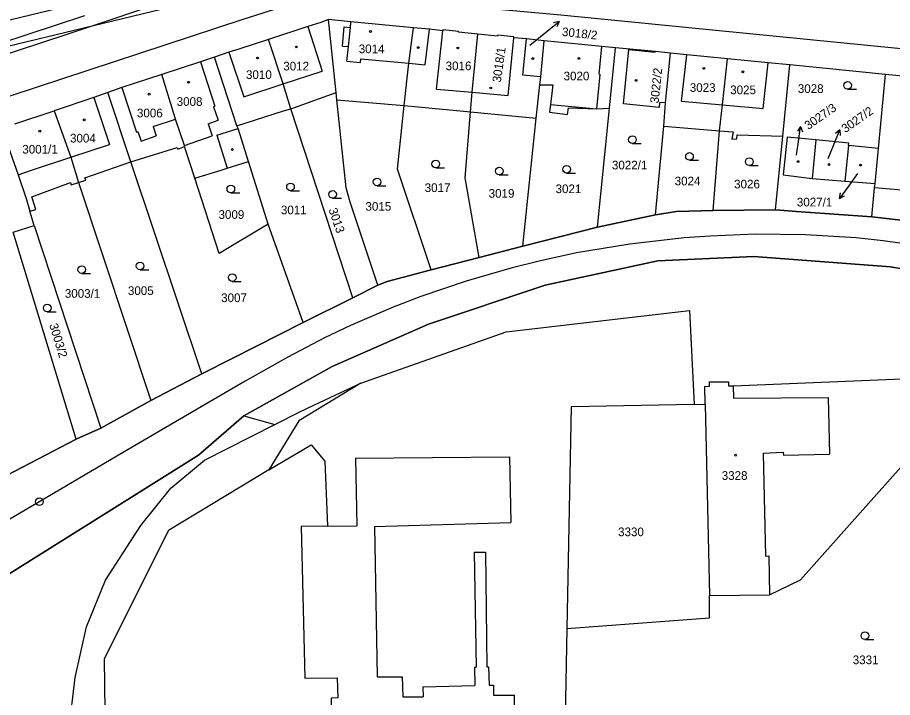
# Model space of a CAD drawing. Extents: x -738085 to -734306, y -1122197 to -1119753.
# Drawn here: x -735058.2 to -734886.7, y -1120249.4 to -1120116 of the extents above; entities that cross this region are included whole.
import ezdxf

# ---------------------------------------------------------------- set-up
doc = ezdxf.new("R2010")
doc.units = 0
for name, color, linetype in [('Hranice parcel', 7, 'Continuous'), ('Parcelní čísla', 7, 'Continuous'), ('Pop  PČ popisy', 7, 'Continuous'), ('SŽDC', 7, 'Continuous'), ('Vnitřní kresba', 7, 'Continuous'), ('Vrstva 1', 7, 'Continuous'), ('Vrstva 53', 7, 'Continuous'), ('Vrstva 7', 7, 'Continuous'), ('Značky budov', 7, 'Continuous'), ('Značky kultur', 7, 'Continuous')]:
    doc.layers.add(name, color=color, linetype=linetype)

msp = doc.modelspace()

# ---------------------------------------------------------------- linework, layer by layer
at = {"layer": 'Hranice parcel'}
for p, q in [((-735061.75, -1120121.13), (-735045.05, -1120115.6)), ((-734995.74, -1120130.76), (-734997.22, -1120116.44)), ((-734954.94, -1120120.58), (-734958.45, -1120120.23)), ((-734955.63, -1120127.68), (-734954.94, -1120120.58)), ((-734942.18, -1120133.81), (-734940.99, -1120121.95)), ((-734933.17, -1120122.72), (-734940.99, -1120121.95)), ((-734930.19, -1120123.02), (-734933.17, -1120122.72)), ((-734931.16, -1120132.78), (-734930.19, -1120123.02)), ((-735015.21, -1120137.29), (-735019.59, -1120123.8)), ((-734908.17, -1120139.3), (-734906.78, -1120125.32)), ((-734888.04, -1120127.2), (-734906.78, -1120125.32)), ((-734955.84, -1120129.21), (-734955.63, -1120127.68)), ((-734889.38, -1120141.71), (-734888.04, -1120127.2)), ((-734881.95, -1120127.82), (-734888.04, -1120127.2)), ((-734956.53, -1120135.8), (-734955.84, -1120129.21)), ((-735036.01, -1120144.31), (-735040.54, -1120130.75)), ((-735004.66, -1120133.93), (-734995.74, -1120130.76)), ((-734995.59, -1120132.16), (-734995.74, -1120130.76)), ((-734995.59, -1120132.16), (-734982.4, -1120133.28)), ((-734992.49, -1120171.01), (-735004.66, -1120133.93)), ((-734982.4, -1120133.28), (-734969.4, -1120134.56)), ((-734944.53, -1120157.15), (-734942.18, -1120133.81)), ((-734931.53, -1120137.37), (-734931.16, -1120132.78)), ((-735058.73, -1120136.86), (-735051.05, -1120134.3)), ((-734969.4, -1120134.56), (-734956.53, -1120135.8)), ((-734959.14, -1120160.9), (-734956.53, -1120135.8)), ((-734933.15, -1120154.76), (-734931.53, -1120137.37)), ((-734931.53, -1120137.37), (-734920.59, -1120138.24)), ((-734921.83, -1120153.89), (-734920.59, -1120138.24)), ((-734909.61, -1120153.73), (-734908.17, -1120139.3)), ((-734901.67, -1120140.04), (-734902.4, -1120147.63)), ((-735023.43, -1120147.57), (-735025.46, -1120141.34)), ((-734895.27, -1120141.15), (-734896.04, -1120148.13)), ((-734889.38, -1120141.71), (-734895.27, -1120141.15)), ((-734890.08, -1120148.6), (-734889.38, -1120141.71)), ((-735022.11, -1120185.95), (-735036.01, -1120144.31)), ((-735009.07, -1120156.59), (-735012.93, -1120144.27)), ((-734902.4, -1120147.63), (-734896.04, -1120148.13)), ((-735046.25, -1120148.4), (-735032.1, -1120191.14)), ((-734896.04, -1120148.13), (-734890.08, -1120148.6)), ((-734890.17, -1120149.45), (-734890.08, -1120148.6)), ((-734890.73, -1120155.13), (-734890.17, -1120149.45)), ((-735054.93, -1120156.86), (-735055.8, -1120154.02)), ((-734921.83, -1120153.89), (-734909.61, -1120153.73)), ((-734944.53, -1120157.15), (-734933.15, -1120154.76)), ((-734890.73, -1120155.13), (-734866.49, -1120157.8)), ((-735059.09, -1120158.11), (-735054.93, -1120156.86)), ((-735054.93, -1120156.86), (-735041.9, -1120196.6)), ((-735002.25, -1120175.83), (-735009.07, -1120156.59)), ((-734959.14, -1120160.9), (-734944.53, -1120157.15)), ((-735046.74, -1120198.74), (-735059.09, -1120158.11)), ((-734967.74, -1120163.1), (-734959.14, -1120160.9)), ((-734977.11, -1120165.51), (-734967.74, -1120163.1)), ((-734992.49, -1120171.01), (-734987.6, -1120168.54)), ((-735002.25, -1120175.83), (-734992.49, -1120171.01)), ((-735032.1, -1120191.14), (-735022.11, -1120185.95)), ((-735041.9, -1120196.6), (-735032.1, -1120191.14)), ((-734925.56, -1120191.93), (-734923.4, -1120191.89)), ((-734923.4, -1120191.89), (-734922.57, -1120229.42)), ((-735013.84, -1120194.15), (-735007.79, -1120195.85)), ((-735046.74, -1120198.74), (-735041.9, -1120196.6)), ((-735061.82, -1120206.57), (-735046.74, -1120198.74)), ((-734950.5, -1120235.91), (-734950.99, -1120261.67))]:
    msp.add_line(p, q, dxfattribs=at)
for points in [[(-734732.31, -1120124.29), (-734735.07, -1120127.22), (-734738.9, -1120128.4), (-734741.96, -1120128.37), (-734978.31, -1120104.89), (-734995.05, -1120103.5), (-735001.08, -1120103.64), (-735005.96, -1120104.65), (-735026.65, -1120111.99), (-735048.37, -1120119.26), (-735164.14, -1120157.32), (-735176.88, -1120160.91), (-735184.81, -1120162.43), (-735185.96, -1120162.53), (-735190.85, -1120162.98), (-735196.87, -1120162.75), (-735201.79, -1120161.48), (-735203.71, -1120160.98), (-735206.41, -1120159.5), (-735208.64, -1120157.56), (-735225.14, -1120141.26)], [(-735187.2, -1120177.07), (-735186.92, -1120175.94), (-735186.47, -1120174.12), (-735185.21, -1120172.48), (-735182.42, -1120171.13), (-735165.98, -1120166.38), (-735013.95, -1120116.34), (-735003.48, -1120113.01), (-735000.64, -1120112.19), (-735000, -1120112.13), (-734996.62, -1120111.83), (-734988.63, -1120112.11), (-734951.68, -1120115.51), (-734795.1, -1120131), (-734756.12, -1120134.99), (-734754.2, -1120137.32), (-734753.31, -1120137.78), (-734734.93, -1120139.52), (-734728.17, -1120141.08), (-734724.68, -1120142.84), (-734723.73, -1120143.69)], [(-734997.22, -1120116.44), (-734998.76, -1120117.03), (-735001.3, -1120117.78), (-735009.02, -1120120.31)], [(-734980.6, -1120118.05), (-734992.84, -1120116.9), (-734997.22, -1120116.44)], [(-734982.4, -1120133.28), (-734981.51, -1120124.99), (-734980.6, -1120118.05)], [(-734967.95, -1120119.29), (-734971.76, -1120118.91), (-734971.75, -1120118.76), (-734974.83, -1120118.43), (-734974.85, -1120118.61), (-734977.48, -1120118.34), (-734980.6, -1120118.05)], [(-734969.4, -1120134.56), (-734969.09, -1120130.69), (-734967.95, -1120119.29)], [(-734958.45, -1120120.23), (-734960.94, -1120119.98), (-734960.93, -1120119.83), (-734964.07, -1120119.51), (-734964.09, -1120119.67), (-734967.95, -1120119.29)], [(-734955.63, -1120127.68), (-734959.16, -1120127.33), (-734958.45, -1120120.23)], [(-735009.02, -1120120.31), (-735014.86, -1120122.23), (-735016.76, -1120122.85), (-735019.59, -1120123.8)], [(-735004.66, -1120133.93), (-735006.12, -1120129.06), (-735009.02, -1120120.31)], [(-734940.99, -1120121.95), (-734943.64, -1120121.69), (-734952.28, -1120120.85), (-734954.94, -1120120.58)], [(-734931.16, -1120132.78), (-734932.34, -1120132.67), (-734932.44, -1120133.65), (-734939.4, -1120132.96), (-734938.35, -1120122.32), (-734933.18, -1120122.83), (-734933.17, -1120122.72)], [(-734919.03, -1120124.13), (-734927.02, -1120123.36), (-734930.19, -1120123.02)], [(-735019.59, -1120123.8), (-735022.38, -1120124.74), (-735029.96, -1120127.22)], [(-734920.59, -1120138.24), (-734920.01, -1120133.17), (-734919.03, -1120124.13)], [(-734906.78, -1120125.32), (-734911.02, -1120124.9), (-734919.03, -1120124.13)], [(-735029.96, -1120127.22), (-735037.74, -1120129.77), (-735040.54, -1120130.75)], [(-735025.46, -1120141.34), (-735025.51, -1120141.13), (-735027.23, -1120135.97), (-735029.96, -1120127.22)], [(-734955.84, -1120129.21), (-734953.29, -1120129.26), (-734953.75, -1120133.06), (-734953.94, -1120134.62), (-734950.42, -1120135.05), (-734950.22, -1120133.77), (-734944.66, -1120133.92), (-734942.18, -1120133.81)], [(-735040.54, -1120130.75), (-735043.29, -1120131.71), (-735051.05, -1120134.3)], [(-734987.6, -1120168.54), (-734993.03, -1120152.24), (-734993.8, -1120149.46), (-734995.59, -1120132.16)], [(-735015.21, -1120137.29), (-735006.06, -1120134.35), (-735004.66, -1120133.93)], [(-734977.11, -1120165.51), (-734983.74, -1120145.75), (-734982.4, -1120133.28)], [(-735051.05, -1120134.3), (-735047.8, -1120143.45), (-735046.25, -1120148.4)], [(-734967.74, -1120163.1), (-734970.47, -1120147.45), (-734969.4, -1120134.56)], [(-735012.93, -1120144.27), (-735014.96, -1120137.79), (-735015.21, -1120137.29)], [(-735060.94, -1120138.94), (-735058.13, -1120146.86), (-735056.55, -1120151.54), (-735055.8, -1120154.02)], [(-734920.59, -1120138.24), (-734917.91, -1120138.48), (-734918.17, -1120139.86), (-734917.21, -1120139.85), (-734917.13, -1120139.03), (-734908.17, -1120139.3)], [(-734901.67, -1120140.04), (-734907.31, -1120139.51), (-734908.12, -1120146.87), (-734902.4, -1120147.63)], [(-734895.27, -1120141.15), (-734895.22, -1120140.65), (-734901.67, -1120140.04)], [(-735036.01, -1120144.31), (-735026.92, -1120141.55), (-735026.82, -1120141.83), (-735025.46, -1120141.34)], [(-734873.47, -1120143.23), (-734874.15, -1120150.79), (-734890.17, -1120149.45)], [(-735046.25, -1120148.4), (-735044.83, -1120147.92), (-735045, -1120147.45), (-735036.01, -1120144.31)], [(-735023.43, -1120147.57), (-735018.27, -1120145.95), (-735017.13, -1120145.59), (-735012.93, -1120144.27)], [(-735009.07, -1120156.59), (-735018.72, -1120162.34), (-735023.43, -1120147.57)], [(-735055.8, -1120154.02), (-735054.64, -1120153.67), (-735055.39, -1120151.19), (-735047.84, -1120148.4), (-735047.68, -1120148.87), (-735046.25, -1120148.4)], [(-734933.15, -1120154.76), (-734929.02, -1120154.1), (-734921.83, -1120153.89)], [(-734909.61, -1120153.73), (-734905.52, -1120154.11), (-734890.73, -1120155.13)], [(-734699.68, -1120207.84), (-734711.94, -1120206.26), (-734711.5, -1120203.79), (-734742.39, -1120198.31), (-734748.46, -1120195.41), (-734799.69, -1120183.7), (-734853.28, -1120170.95), (-734887.03, -1120164.91), (-734913.87, -1120162.91), (-734932.65, -1120163.73), (-734954.75, -1120168.56), (-734977.62, -1120176.17), (-734996.5, -1120184.52), (-735013.84, -1120194.15)], [(-734987.6, -1120168.54), (-734985.73, -1120167.84), (-734977.11, -1120165.51)], [(-734990.92, -1120187.77), (-734962.42, -1120177.72), (-734926.48, -1120173.51), (-734925.56, -1120191.93)], [(-735022.11, -1120185.95), (-735016.12, -1120182.9), (-735002.25, -1120175.83)], [(-734923.4, -1120191.89), (-734923.48, -1120188.4), (-734922.53, -1120188.38), (-734922.52, -1120187.53), (-734918.83, -1120187.5), (-734918.84, -1120188.28), (-734917.9, -1120188.26), (-734869.03, -1120186.28)], [(-734922.57, -1120229.42), (-734910.78, -1120229.26), (-734904.72, -1120226.33), (-734869.03, -1120186.28)], [(-734990.92, -1120187.77), (-735003.04, -1120195.17), (-735008.98, -1120204.76)], [(-735007.79, -1120195.85), (-735003.03, -1120193.42), (-735000, -1120192), (-734990.92, -1120187.77)], [(-734925.56, -1120191.93), (-734949.68, -1120192.38), (-734950.5, -1120235.91)], [(-735013.84, -1120194.15), (-735022.76, -1120201.89), (-735069.62, -1120231.25), (-735085.17, -1120235.61), (-735095.46, -1120241.5)], [(-735007.98, -1120323.75), (-735019.45, -1120317.14), (-735022.52, -1120313.19), (-735035.93, -1120295.95), (-735040.81, -1120286.74), (-735044.27, -1120277.48), (-735046.62, -1120267.24), (-735048.14, -1120256), (-735046.94, -1120245.5), (-735044.72, -1120235.55), (-735040.96, -1120226.43), (-735034.02, -1120215.67), (-735028.14, -1120208.39), (-735021.59, -1120202.89), (-735007.79, -1120195.85)], [(-735008.98, -1120204.76), (-735000.64, -1120199.87), (-734997.94, -1120203.05), (-734997.43, -1120215.84), (-735002.6, -1120215.9), (-735001.92, -1120245.63), (-734995.53, -1120245.59), (-734995.39, -1120249.51), (-734996.74, -1120249.56), (-734996.6, -1120261.29), (-734995.16, -1120261.22), (-734995.08, -1120265.25), (-735001.61, -1120265.38), (-735001.13, -1120295.08), (-734986.97, -1120294.94), (-734982.61, -1120294.19)], [(-735008.98, -1120204.76), (-735028.61, -1120216.64), (-735041.23, -1120241.83), (-735040.97, -1120262.31), (-735036.25, -1120279.32), (-735027.29, -1120294.54), (-735014.62, -1120313.86), (-735007.98, -1120323.75)], [(-734950.5, -1120235.91), (-734922.54, -1120233.8), (-734922.57, -1120229.42)]]:
    msp.add_lwpolyline(points, dxfattribs=at)
at = {"layer": 'Pop  PČ popisy'}
for p, q in [((-734954.37, -1120118.7), (-734952.04, -1120116.81)), ((-734952.04, -1120116.81), (-734953.13, -1120117.05)), ((-734952.04, -1120116.81), (-734952.5, -1120117.83)), ((-734957.75, -1120121.43), (-734954.37, -1120118.7)), ((-734904.68, -1120137.41), (-734905.32, -1120138.33)), ((-734905.1, -1120140.38), (-734904.68, -1120137.41)), ((-734904.68, -1120137.41), (-734904.33, -1120138.47)), ((-734898.12, -1120140.81), (-734897, -1120138.03)), ((-734897, -1120138.03), (-734897.83, -1120138.77)), ((-734897, -1120138.03), (-734896.91, -1120139.14)), ((-734905.48, -1120143.04), (-734905.1, -1120140.38)), ((-734899.3, -1120143.67), (-734898.12, -1120140.81)), ((-734893.54, -1120146.61), (-734895.31, -1120149.1)), ((-734895.31, -1120149.1), (-734897.03, -1120151.56)), ((-734897.03, -1120151.56), (-734896.87, -1120150.45)), ((-734897.03, -1120151.56), (-734896.05, -1120151.03))]:
    msp.add_line(p, q, dxfattribs=at)
at = {"layer": 'SŽDC'}
for p, q in [((-734929.02, -1120154.1), (-734933.15, -1120154.76)), ((-734921.83, -1120153.89), (-734929.02, -1120154.1)), ((-734909.61, -1120153.73), (-734921.83, -1120153.89)), ((-734905.52, -1120154.11), (-734909.61, -1120153.73)), ((-734890.73, -1120155.13), (-734905.52, -1120154.11)), ((-734933.15, -1120154.76), (-734944.53, -1120157.15)), ((-734866.49, -1120157.8), (-734890.73, -1120155.13)), ((-734944.53, -1120157.15), (-734959.14, -1120160.9)), ((-734959.14, -1120160.9), (-734967.74, -1120163.1)), ((-734967.74, -1120163.1), (-734977.11, -1120165.51)), ((-734932.65, -1120163.73), (-734913.87, -1120162.91)), ((-734913.87, -1120162.91), (-734887.03, -1120164.91)), ((-734954.75, -1120168.56), (-734932.65, -1120163.73)), ((-734977.11, -1120165.51), (-734985.73, -1120167.84)), ((-734887.03, -1120164.91), (-734853.28, -1120170.95)), ((-734985.73, -1120167.84), (-734987.6, -1120168.54)), ((-734987.6, -1120168.54), (-734992.49, -1120171.01)), ((-734977.62, -1120176.17), (-734954.75, -1120168.56)), ((-734992.49, -1120171.01), (-735002.25, -1120175.83)), ((-735002.25, -1120175.83), (-735016.12, -1120182.9)), ((-734996.5, -1120184.52), (-734977.62, -1120176.17)), ((-735016.12, -1120182.9), (-735022.11, -1120185.95)), ((-735013.84, -1120194.15), (-734996.5, -1120184.52)), ((-735022.11, -1120185.95), (-735032.1, -1120191.14)), ((-735032.1, -1120191.14), (-735041.9, -1120196.6)), ((-735022.76, -1120201.89), (-735013.84, -1120194.15)), ((-735041.9, -1120196.6), (-735046.74, -1120198.74)), ((-735046.74, -1120198.74), (-735061.82, -1120206.57)), ((-735069.62, -1120231.25), (-735022.76, -1120201.89))]:
    msp.add_line(p, q, dxfattribs=at)
at = {"layer": 'Vnitřní kresba'}
for p, q in [((-735001.3, -1120117.78), (-734998.46, -1120126.55)), ((-734994.53, -1120121.62), (-734994.19, -1120117.84)), ((-734994.19, -1120117.84), (-734992.94, -1120117.98)), ((-734993.36, -1120121.74), (-734992.94, -1120117.98)), ((-734992.94, -1120117.98), (-734992.84, -1120116.9)), ((-734978.28, -1120125.28), (-734977.48, -1120118.34)), ((-734976.05, -1120130.08), (-734974.85, -1120118.61)), ((-734962.05, -1120131.3), (-734960.94, -1120119.98)), ((-734994.53, -1120121.62), (-734993.36, -1120121.74)), ((-734993.66, -1120124.59), (-734993.36, -1120121.74)), ((-734944.17, -1120127.16), (-734943.64, -1120121.69)), ((-735016.76, -1120122.85), (-735013.86, -1120131.6)), ((-734928.05, -1120132.45), (-734927.02, -1120123.36)), ((-735022.38, -1120124.74), (-735019.54, -1120133.43)), ((-734993.66, -1120124.59), (-734990.99, -1120124.82)), ((-734990.99, -1120124.82), (-734990.92, -1120124.12)), ((-734990.92, -1120124.12), (-734981.51, -1120124.99)), ((-734981.51, -1120124.99), (-734978.28, -1120125.28)), ((-734912.04, -1120133.89), (-734911.02, -1120124.9)), ((-735006.12, -1120129.06), (-734998.46, -1120126.55)), ((-734944.66, -1120133.92), (-734944, -1120127.18)), ((-734944.17, -1120127.16), (-734944, -1120127.18)), ((-735037.74, -1120129.77), (-735034.89, -1120138.5)), ((-735013.86, -1120131.6), (-735006.12, -1120129.06)), ((-734976.05, -1120130.08), (-734969.09, -1120130.69)), ((-735043.29, -1120131.71), (-735040.19, -1120140.93)), ((-734969.09, -1120130.69), (-734962.05, -1120131.3)), ((-735019.82, -1120133.53), (-735019.54, -1120133.43)), ((-735019.82, -1120133.53), (-735018.89, -1120136.18)), ((-734953.75, -1120133.06), (-734944.66, -1120133.92)), ((-734928.05, -1120132.45), (-734920.01, -1120133.17)), ((-734920.01, -1120133.17), (-734912.04, -1120133.89)), ((-735031.65, -1120137.43), (-735027.23, -1120135.97)), ((-735020.87, -1120136.87), (-735018.89, -1120136.18)), ((-735020.87, -1120136.87), (-735020.05, -1120139.21)), ((-735034.89, -1120138.5), (-735034.62, -1120138.41)), ((-735034.62, -1120138.41), (-735033.95, -1120140.3)), ((-735031.65, -1120137.43), (-735031.07, -1120139.26)), ((-735019.16, -1120139.1), (-735014.96, -1120137.79)), ((-735019.16, -1120139.1), (-735017.13, -1120145.59)), ((-735033.95, -1120140.3), (-735031.07, -1120139.26)), ((-735025.51, -1120141.13), (-735020.05, -1120139.21)), ((-735047.8, -1120143.45), (-735040.19, -1120140.93)), ((-735055.46, -1120145.98), (-735047.8, -1120143.45)), ((-735058.13, -1120146.86), (-735055.46, -1120145.98)), ((-734917.9, -1120188.26), (-734917.82, -1120190.69)), ((-734917.82, -1120190.69), (-734899.27, -1120190.57)), ((-734899.27, -1120190.57), (-734899.04, -1120201.72)), ((-734991.93, -1120202.5), (-734961.76, -1120202.24)), ((-734991.93, -1120202.5), (-734991.72, -1120215.77)), ((-734961.76, -1120202.24), (-734961.5, -1120215.12)), ((-734912.03, -1120201.49), (-734908.09, -1120201.3)), ((-734912.03, -1120201.49), (-734911.58, -1120221.67)), ((-734908.09, -1120201.3), (-734908.06, -1120201.91)), ((-734908.06, -1120201.91), (-734899.04, -1120201.72)), ((-734997.43, -1120215.84), (-734991.72, -1120215.77)), ((-734988.23, -1120215.85), (-734961.5, -1120215.12)), ((-734988.23, -1120215.85), (-734987.72, -1120245.4)), ((-734968.7, -1120220.92), (-734966.46, -1120220.9)), ((-734968.7, -1120220.92), (-734968.3, -1120243.46)), ((-734966.46, -1120220.9), (-734966.2, -1120243.44)), ((-734911.58, -1120221.67), (-734910.92, -1120221.66)), ((-734910.92, -1120221.66), (-734910.78, -1120229.26)), ((-734968.62, -1120243.46), (-734968.57, -1120247.09)), ((-734968.62, -1120243.46), (-734968.3, -1120243.46)), ((-734966.2, -1120243.44), (-734965.9, -1120243.44)), ((-734965.9, -1120243.44), (-734965.78, -1120247.02)), ((-734987.72, -1120245.4), (-734982.83, -1120245.35)), ((-734982.83, -1120245.35), (-734982.68, -1120249.28)), ((-734978.75, -1120247.33), (-734968.57, -1120247.09)), ((-734965.78, -1120247.02), (-734964.88, -1120247)), ((-734964.88, -1120247), (-734964.88, -1120248.96)), ((-734978.75, -1120247.33), (-734978.71, -1120249.29)), ((-734982.68, -1120249.28), (-734978.71, -1120249.29)), ((-734964.88, -1120248.96), (-734960.8, -1120248.97)), ((-734960.81, -1120251.9), (-734960.8, -1120248.97))]:
    msp.add_line(p, q, dxfattribs=at)
at = {"layer": 'Vrstva 1'}
for points in [[(-734470.58, -1120269.4), (-735481.51, -1120513.53), (-735548.88, -1120234.56), (-734537.95, -1119990.43)], [(-734541.63, -1119996.45), (-735348.44, -1120191.3), (-735283.42, -1120460.56), (-734476.61, -1120265.71)]]:
    msp.add_lwpolyline(points, close=True, dxfattribs=at)
for points in [[(-734858.48, -1120165.34), (-734868.3, -1120163.18), (-734878.26, -1120161.29), (-734888.48, -1120159.82), (-734893.81, -1120159.28), (-734903.72, -1120158.67), (-734913.62, -1120158.56), (-734922.39, -1120158.89), (-734927.49, -1120159.26), (-734938.14, -1120160.47), (-734948.63, -1120162.22), (-734955.93, -1120163.8), (-734961.26, -1120165.13), (-734970.23, -1120167.73), (-734979.17, -1120170.78), (-734984.57, -1120172.85), (-734992.91, -1120176.44), (-734998.02, -1120178.89), (-735005.2, -1120182.65), (-735013.61, -1120187.35), (-735022.2, -1120192.38), (-735037.65, -1120201.44), (-735048.63, -1120207.9)], [(-735048.63, -1120207.9), (-735071.26, -1120221.19), (-735095.02, -1120235.15), (-735119.18, -1120249.35), (-735123.66, -1120251.99), (-735132.32, -1120257.08), (-735139.95, -1120261.55), (-735146.73, -1120265.54), (-735150.83, -1120267.95), (-735166.13, -1120276.92), (-735184.2, -1120287.53), (-735210.89, -1120303.2), (-735238.62, -1120319.49), (-735239.7, -1120320.12), (-735247.26, -1120324.55), (-735256.8, -1120330.14), (-735273.62, -1120340.02), (-735285.77, -1120347.18), (-735296.08, -1120353.22), (-735304.06, -1120357.75)]]:
    msp.add_lwpolyline(points, dxfattribs=at)
at = {"layer": 'Vrstva 53'}
for points in [[(-735061.82, -1120206.57), (-735046.74, -1120198.74), (-735041.9, -1120196.6), (-735032.1, -1120191.14), (-735022.11, -1120185.95), (-735016.12, -1120182.9), (-735002.25, -1120175.83), (-734992.49, -1120171.01), (-734987.6, -1120168.54), (-734985.73, -1120167.84), (-734977.11, -1120165.51), (-734967.74, -1120163.1), (-734959.14, -1120160.9), (-734944.53, -1120157.15), (-734933.15, -1120154.76), (-734929.02, -1120154.1), (-734921.83, -1120153.89), (-734909.61, -1120153.73), (-734905.52, -1120154.11), (-734890.73, -1120155.13), (-734866.49, -1120157.8)], [(-734742.39, -1120198.31), (-734748.46, -1120195.41), (-734799.69, -1120183.7), (-734853.28, -1120170.95), (-734887.03, -1120164.91), (-734913.87, -1120162.91), (-734932.65, -1120163.73), (-734954.75, -1120168.56), (-734977.62, -1120176.17), (-734996.5, -1120184.52), (-735013.84, -1120194.15), (-735022.76, -1120201.89), (-735069.62, -1120231.25), (-735085.17, -1120235.61), (-735095.46, -1120241.5), (-735115.98, -1120262.16), (-735126.91, -1120271.38), (-735136.63, -1120262.8), (-735138.78, -1120260.72), (-735140.3, -1120259.25), (-735154.27, -1120245.72)]]:
    msp.add_lwpolyline(points, dxfattribs=at)
at = {"layer": 'Vrstva 7'}
msp.add_circle((-735053.94, -1120211.01), 0.75, dxfattribs=at)
at = {"layer": 'Značky budov'}
for centre in [(-734989.01, -1120118.78), (-735003.56, -1120121.8), (-734979.65, -1120121.92), (-734971.89, -1120122), (-735011.18, -1120123.97), (-734957.21, -1120124.08), (-734948.15, -1120124.04), (-734923.67, -1120126.01), (-734916, -1120126.67), (-735024.7, -1120128.73), (-734936.95, -1120128.36), (-734965.44, -1120129.85), (-735032.41, -1120131.06), (-735045.14, -1120136.09), (-735053.84, -1120138.32), (-735016.1, -1120141.91), (-734905.18, -1120144.29), (-734899.12, -1120144.86), (-734892.93, -1120144.98), (-734917.41, -1120201.88)]:
    msp.add_circle(centre, 0.175, dxfattribs=at)
at = {"layer": 'Značky kultur'}
for p, q in [((-734895.47, -1120130.1), (-734893.72, -1120130.1)), ((-734937.67, -1120140.74), (-734935.92, -1120140.74)), ((-734926.47, -1120144.03), (-734924.72, -1120144.03)), ((-734976.23, -1120145.51), (-734974.48, -1120145.51)), ((-734914.73, -1120145.05), (-734912.98, -1120145.05)), ((-734963.78, -1120146.9), (-734962.03, -1120146.9)), ((-734950.56, -1120146.55), (-734948.81, -1120146.55)), ((-734987.73, -1120149.03), (-734985.98, -1120149.03)), ((-735016.4, -1120150.42), (-735014.65, -1120150.42)), ((-735004.7, -1120150.01), (-735002.95, -1120150.01)), ((-734996.45, -1120151.48), (-734994.7, -1120151.48)), ((-735045.64, -1120166.22), (-735043.89, -1120166.22)), ((-735034.2, -1120165.51), (-735032.45, -1120165.51)), ((-735016.13, -1120167.79), (-735014.38, -1120167.79)), ((-735052.4, -1120173.77), (-735050.65, -1120173.77)), ((-734892.08, -1120238.05), (-734890.33, -1120238.05))]:
    msp.add_line(p, q, dxfattribs=at)
for centre in [(-734895.47, -1120129.35), (-734937.67, -1120139.99), (-734926.47, -1120143.28), (-734976.23, -1120144.76), (-734914.73, -1120144.3), (-734963.78, -1120146.15), (-734950.56, -1120145.8), (-734987.73, -1120148.28), (-735016.4, -1120149.67), (-735004.7, -1120149.26), (-734996.45, -1120150.73), (-735045.64, -1120165.47), (-735034.2, -1120164.76), (-735016.13, -1120167.04), (-735052.4, -1120173.02), (-734892.08, -1120237.3)]:
    msp.add_circle(centre, 0.75, dxfattribs=at)

# ---------------------------------------------------------------- texts
at = {"layer": 'Parcelní čísla'}
for s, rotation, p in [('3018/2', 354, (-734951.54, -1120119.63)), ('3018/1', 82, (-734963.47, -1120128.85)), ('3022/2', 84, (-734932.53, -1120132.92)), ('3027/3', 35, (-734903.18, -1120138.11)), ('3027/2', 35, (-734895.93, -1120138.74)), ('3013', 289, (-734997.26, -1120153.71)), ('3003/2', 287, (-735052.03, -1120176.3))]:
    msp.add_text(s, height=1.7, rotation=rotation, dxfattribs=at).set_placement(p)
for s, p in [('3014', (-734991.32, -1120123.02)), ('3012', (-735006.12, -1120126.41)), ('3016', (-734974.29, -1120126.36)), ('3010', (-735013.43, -1120128.08)), ('3020', (-734951.16, -1120128.35)), ('3023', (-734926.41, -1120130.62)), ('3025', (-734918.49, -1120131.07)), ('3028', (-734905.23, -1120130.82)), ('3008', (-735027.02, -1120133.36)), ('3006', (-735034.81, -1120135.61)), ('3004', (-735047.93, -1120140.54)), ('3001/1', (-735057.29, -1120142.72)), ('3022/1', (-734941.68, -1120145.82)), ('3024', (-734929.38, -1120148.95)), ('3017', (-734978.39, -1120150.26)), ('3021', (-734952.73, -1120150.48)), ('3026', (-734917.72, -1120149.55)), ('3019', (-734965.85, -1120151.38)), ('3015', (-734990, -1120153.93)), ('3027/1', (-734905.42, -1120153.09)), ('3009', (-735018.82, -1120155.53)), ('3011', (-735006.59, -1120154.63)), ('3003/1', (-735048.95, -1120171.01)), ('3005', (-735036.58, -1120170.46)), ('3007', (-735018.3, -1120171.85)), ('3328', (-734920.15, -1120206.73)), ('3330', (-734940.47, -1120217.78)), ('3331', (-734894.46, -1120242.89))]:
    msp.add_text(s, height=1.7, dxfattribs=at).set_placement(p)

doc.saveas('drawing.dxf')
